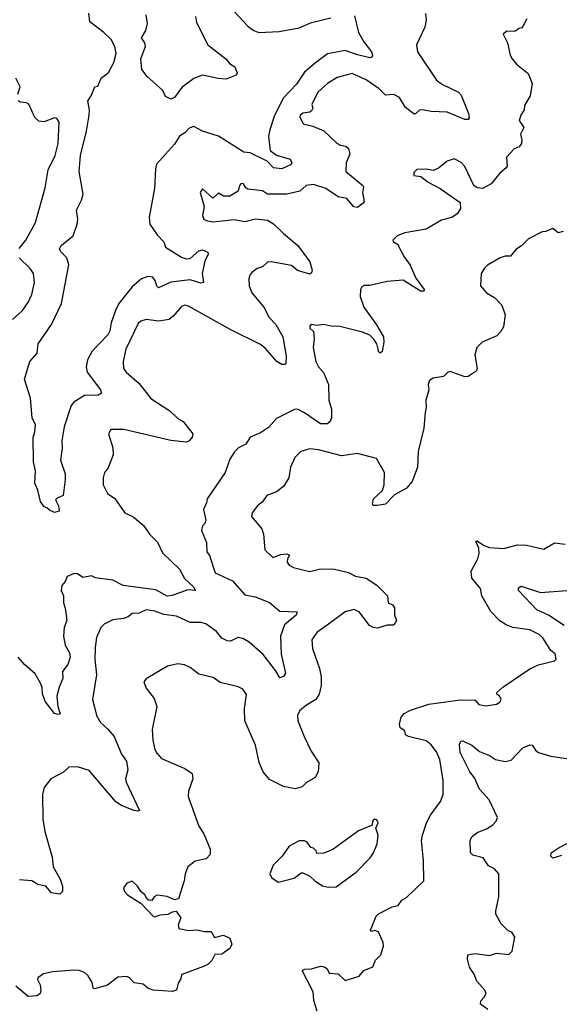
# Model space of a CAD drawing. Extents: x 1690054 to 1842981, y 782881 to 914114.
# Tile 534 of 656: x 1822296 to 1825362, y 819464 to 825057. Entities that reach past the tile are written whole.
import ezdxf

# ---------------------------------------------------------------- set-up
doc = ezdxf.new("R2010")
doc.units = 0

msp = doc.modelspace()

# ---------------------------------------------------------------- linework, layer by layer
at = {"layer": '0CON10XD'}
for points in [[(1823515, 825104), (1823595, 825018.6), (1823627.5, 824995), (1823655, 824984.5), (1823770.7, 824989.3), (1823885, 825010.4), (1823955, 825040.4), (1824065, 825067.9)], [(1824198.6, 825078.6), (1824222.1, 824985), (1824251.2, 824931.2), (1824295.8, 824875), (1824301.2, 824855), (1824296.7, 824845), (1824285, 824841.4), (1824215, 824857.3), (1824145, 824882), (1824045, 824863.5), (1823977.8, 824812.2), (1823915, 824759.7), (1823869.4, 824690.6), (1823796.1, 824613.9), (1823741.7, 824508.3), (1823715.2, 824424.8), (1823710.6, 824395), (1823720, 824315), (1823755, 824287.3), (1823832.5, 824265), (1823843.3, 824245), (1823835, 824232), (1823785, 824209.4), (1823738.9, 824215), (1823703.1, 824253.1), (1823605, 824300.3), (1823570, 824305), (1823425, 824395.8), (1823335, 824424.5), (1823285, 824450.5), (1823258.6, 824441.4), (1823235, 824414.3), (1823204.7, 824395.3), (1823175, 824350.6), (1823074.3, 824235.7), (1823067.4, 824207.4), (1823062.4, 824097.6), (1823032.9, 823935), (1823035.6, 823895), (1823077.1, 823835), (1823115.9, 823795.9), (1823124.8, 823764.8), (1823215, 823707.5), (1823245, 823698.7), (1823265, 823700.8), (1823315, 823743.5), (1823335, 823750.6), (1823365.7, 823735.7), (1823368, 823725), (1823347.8, 823685), (1823333.8, 823616.2), (1823340.8, 823565), (1823325, 823560.4), (1823265, 823578.7), (1823155, 823567.1), (1823085, 823534.3), (1823075, 823543.8), (1823065.5, 823575), (1823052, 823595), (1823025, 823598.7), (1822988.9, 823585), (1822935, 823540.4), (1822860, 823445), (1822840, 823405), (1822816.7, 823335), (1822809.4, 823290.6), (1822796.4, 823266.4), (1822707.8, 823175), (1822680.9, 823125), (1822674.5, 823085), (1822679.4, 823055), (1822755, 822953.8), (1822760.8, 822935), (1822745, 822923.3), (1822665, 822922.8), (1822603.3, 822885), (1822589.2, 822865), (1822548.4, 822745), (1822535.4, 822665), (1822537.4, 822622.6), (1822528.6, 822555), (1822555, 822476.7), (1822555.4, 822444.6), (1822542.5, 822355), (1822505, 822337.5), (1822500.7, 822329.3), (1822516.7, 822295), (1822520, 822265), (1822495, 822257.5), (1822465, 822270), (1822450, 822285), (1822435, 822290), (1822415, 822320), (1822400, 822385), (1822382, 822425), (1822386.1, 822495), (1822375.4, 822545), (1822373.7, 822686.3), (1822383.1, 822715), (1822385.7, 822755), (1822366.3, 822796.3), (1822357.9, 822907.9), (1822323.1, 823015), (1822354.4, 823115), (1822395, 823163.3), (1822402.2, 823215), (1822476.2, 823325), (1822533.1, 823445), (1822574.6, 823665), (1822563.5, 823705), (1822529.3, 823739.3), (1822522.2, 823755), (1822532.2, 823775), (1822600.1, 823829.9), (1822623.6, 823895), (1822627.1, 823925), (1822620, 823975), (1822648.3, 824031.7), (1822656.4, 824066.4), (1822634.6, 824195), (1822641.6, 824285), (1822676.1, 824423.9), (1822691.4, 824515), (1822692.9, 824545), (1822682.9, 824597.1), (1822702, 824625), (1822723.3, 824675), (1822740, 824680), (1822759.2, 824725), (1822801.8, 824758.2), (1822830.9, 824815), (1822844.5, 824865), (1822837.7, 824905), (1822815.4, 824945), (1822773.6, 824985), (1822694.6, 825044.6), (1822690, 825095)], [(1823294.6, 825075), (1823300.6, 825040.6), (1823366.2, 824915), (1823468, 824835), (1823488.8, 824808.8), (1823519.5, 824789.5), (1823532.5, 824755), (1823527, 824743), (1823469.7, 824720.3), (1823423.1, 824723.1), (1823335, 824742), (1823285, 824722.5), (1823217.9, 824672.1), (1823175.6, 824615), (1823155, 824605.5), (1823125, 824621.8), (1823110, 824655), (1823020, 824735), (1822991.1, 824775), (1822984.1, 824835), (1823010.7, 824905), (1823007.3, 824925), (1822987.9, 824955), (1823013.8, 824996.2), (1823022, 825035), (1823015.8, 825085)], [(1824602.1, 825092.1), (1824605.6, 825055), (1824598.1, 825015), (1824550.8, 824915), (1824557.1, 824875), (1824663.7, 824713.7), (1824699.2, 824689.2), (1824790, 824645), (1824805, 824628.8), (1824845.6, 824525), (1824849.4, 824500.6), (1824845, 824491.2), (1824825, 824489.5), (1824725, 824531.4), (1824635, 824536.5), (1824585, 824546), (1824567.3, 824542.7), (1824545, 824523.1), (1824535, 824522.9), (1824488.3, 824558.3), (1824455, 824614.4), (1824422.4, 824632.4), (1824375, 824628.8), (1824339.2, 824665), (1824265, 824715.4), (1824185, 824752.2), (1824100.5, 824729.5), (1824045, 824694.3), (1823991.1, 824645), (1823956.9, 824575), (1823961.9, 824555), (1823955, 824539.4), (1823945, 824532.1), (1823905, 824526.4), (1823890.6, 824515), (1823887.8, 824505), (1823907.1, 824465), (1823962, 824452), (1824025.3, 824425.3), (1824095, 824359.2), (1824117.5, 824345), (1824149.1, 824339.1), (1824164.3, 824325), (1824171.5, 824295), (1824150.8, 824245), (1824148.9, 824195), (1824246.7, 824115), (1824250, 824105), (1824243.3, 824075), (1824253.3, 824025), (1824247.5, 824015), (1824215, 823990), (1824195, 823993.3), (1824155, 824042), (1824105, 824050), (1824035, 824098.1), (1823965, 824121.4), (1823924.6, 824115.4), (1823887.3, 824082.7), (1823813.3, 824066.7), (1823705, 824065.7), (1823675.7, 824085.7), (1823592.5, 824095), (1823581.7, 824101.7), (1823568, 824125), (1823555, 824127.1), (1823544.3, 824115), (1823537.1, 824082.9), (1823490, 824055), (1823454.6, 824054.6), (1823425, 824072), (1823394, 824044), (1823335, 824096.2), (1823321.8, 824075), (1823344.3, 823995.7), (1823334.5, 823944.5), (1823343.2, 823923.2), (1823355, 823915.8), (1823395, 823908.5), (1823515, 823921.4), (1823575, 823910.5), (1823636.3, 823926.3), (1823705, 823919.2), (1823738.3, 823898.3), (1823795, 823842.5), (1823876.9, 823775), (1823945, 823680.8), (1823957.5, 823635), (1823955, 823620), (1823945, 823610.8), (1823875, 823631.5), (1823862.7, 823642.7)], [(1825177, 825063), (1825163, 825033)], [(1825163, 825033), (1825149.3, 825010.7), (1825133, 825007), (1825120, 824995), (1825105, 824990), (1825065, 824992.5), (1825042.5, 824975), (1825067.5, 824925), (1825083.3, 824855), (1825093.8, 824835), (1825120, 824805), (1825185, 824751.2), (1825207.5, 824695), (1825196.2, 824625), (1825165, 824570), (1825162.5, 824545), (1825143.3, 824515), (1825133.8, 824485), (1825160, 824445), (1825142.5, 824407.5), (1825150, 824375), (1825147, 824353), (1825134.1, 824335.9), (1825105, 824323.3), (1825063, 824277), (1825066, 824225), (1825061.2, 824215), (1825025, 824185.6), (1824975, 824124.4), (1824925, 824098), (1824895, 824102), (1824876.2, 824115), (1824825, 824223.3), (1824805, 824246.2), (1824765, 824267.5), (1824725, 824253.3), (1824676.1, 824213.9), (1824645, 824200), (1824605, 824207.5), (1824553, 824207), (1824535, 824190), (1824535, 824172.5), (1824576.2, 824166.2), (1824617.5, 824135), (1824685, 824097.5), (1824798.7, 824018.7), (1824801.1, 823985), (1824784.6, 823955.4), (1824755, 823935.6), (1824692.1, 823917.9), (1824605, 823867.8), (1824485, 823845.8), (1824440.5, 823829.5), (1824416.7, 823805), (1824420, 823795), (1824442.3, 823782.3), (1824480.3, 823710.3), (1824515, 823663.3), (1824548, 823588), (1824593.8, 823525), (1824592.5, 823515), (1824573.8, 823515), (1824475, 823577.5), (1824385, 823569.4), (1824285, 823546.7), (1824253.6, 823546.4), (1824240.7, 823539.3), (1824232.5, 823525), (1824231.2, 823485), (1824252.5, 823425), (1824324.5, 823324.5), (1824362.5, 823255), (1824366, 823225), (1824355, 823172.5), (1824345, 823163.3), (1824335, 823172.5), (1824332.5, 823185), (1824326, 823215), (1824307.1, 823245), (1824285, 823264.3), (1824245, 823282.9), (1824115, 823314.6), (1824066.5, 823316.5), (1824023.9, 823326.1), (1823985, 823320), (1823952.5, 823325), (1823944.7, 823315.3), (1823945.6, 823305), (1823966.2, 823285), (1823970, 823245), (1823964.1, 823195.9), (1823979.5, 823115), (1823994.4, 823085), (1824023.1, 823053.1), (1824051.8, 822985), (1824052.2, 822895), (1824068.6, 822845), (1824067.3, 822795), (1824060.9, 822775), (1824045, 822760.7), (1824005, 822761.7), (1823914.7, 822824.7), (1823875, 822844.4), (1823856.9, 822843.1), (1823755, 822792.5), (1823709.6, 822740.4), (1823665, 822710.8), (1823605, 822685.8), (1823582, 822645), (1823540, 822625), (1823517, 822603), (1823489.7, 822560.3), (1823464.3, 822485), (1823360.8, 822335), (1823358.3, 822311.7), (1823340, 822275), (1823354, 822215), (1823348, 822195), (1823335, 822182.5), (1823328.9, 822155), (1823357.6, 822087.6), (1823360, 822035), (1823374.3, 822014.3), (1823407.1, 821915), (1823505, 821870), (1823575, 821790), (1823635, 821778.8), (1823715, 821746.4), (1823775, 821697.7), (1823873, 821693), (1823867.5, 821675), (1823800.5, 821619.5), (1823778.5, 821555), (1823782.4, 821452.4), (1823806.9, 821345), (1823794.6, 821325.4), (1823775, 821319.2), (1823750.6, 821360.6), (1823680.6, 821450.6), (1823600.8, 821520.8), (1823565, 821541.2), (1823535, 821547.5), (1823495, 821526.9), (1823475, 821528.9), (1823445, 821544.4), (1823415, 821581.1), (1823353.3, 821625), (1823325, 821632.2), (1823265, 821632.9), (1823187.8, 821667.8), (1823115, 821678.2), (1823065, 821696.8), (1823015, 821703.8), (1822975, 821686.1), (1822935, 821683.1), (1822912, 821665), (1822886.7, 821655), (1822825, 821647.8), (1822776.1, 821623.9), (1822756.9, 821605), (1822732.2, 821547.8), (1822725, 821490), (1822722.4, 821425), (1822732.2, 821335), (1822710.4, 821195), (1822721.2, 821151.2), (1822731.9, 821105), (1822755, 821063.8), (1822797.2, 821027.2), (1822832.7, 820985), (1822874.4, 820885), (1822902.5, 820845), (1822910.8, 820795), (1822896.9, 820745), (1822900.5, 820725), (1822976.7, 820565), (1822965, 820560.8), (1822945, 820565.6), (1822875, 820593.8), (1822843.2, 820613.2), (1822691.9, 820791.9), (1822625, 820811.9), (1822575, 820810), (1822545, 820783.1), (1822473.3, 820745), (1822434.5, 820695.5), (1822425.7, 820655.7), (1822426.9, 820515), (1822439.4, 820445), (1822480.5, 820299.5), (1822486.2, 820245), (1822525.7, 820175), (1822538.6, 820135), (1822538.8, 820105), (1822525, 820090), (1822476.4, 820096.4), (1822445, 820134.3), (1822400, 820145), (1822364.4, 820164.4), (1822295, 820170.8)], [(1822285.6, 824635), (1822298.6, 824675), (1822273.8, 824725)], [(1822292.4, 823757.6), (1822331.4, 823805), (1822386, 823905), (1822441.4, 824101.4), (1822458.9, 824205), (1822497.8, 824285), (1822515.5, 824354.5), (1822521.2, 824475), (1822506.7, 824495), (1822495, 824498.8), (1822435, 824477.5), (1822405, 824480), (1822382.5, 824502.5), (1822347.6, 824577.6), (1822335, 824585.7), (1822298.6, 824588.6), (1822287.1, 824597.1)], [(1825385, 823854), (1825355, 823846.2), (1825325, 823871.2), (1825285, 823853.3), (1825265, 823852.5), (1825188.1, 823811.9), (1825147.9, 823772.1), (1825115, 823751.2), (1825085, 823713.8), (1825055, 823713.3), (1825026.1, 823703.9), (1824955, 823662), (1824935.7, 823644.3), (1824918, 823615), (1824914.3, 823545), (1824948, 823505), (1824995, 823479.4), (1825035, 823436), (1825055, 823380), (1825045, 823313.3), (1825030.8, 823285), (1825008.2, 823261.8), (1824923.8, 823225), (1824894.5, 823195.5), (1824883.2, 823153.2), (1824896.2, 823075), (1824890, 823060), (1824845, 823030), (1824825, 823028.8), (1824741.7, 823058.3), (1824726.4, 823053.6), (1824705, 823031.2), (1824645, 823020.8), (1824625, 823008), (1824618.1, 822985), (1824620.8, 822955), (1824604.4, 822895.6), (1824606.7, 822855), (1824599.4, 822825), (1824593, 822737), (1824560.8, 822605), (1824556, 822515), (1824525.5, 822434.5), (1824494.3, 822395.7), (1824425, 822358), (1824375, 822305.8), (1824326.7, 822296.7), (1824305, 822297.5), (1824300, 822305), (1824306.7, 822335), (1824357.2, 822382.8), (1824367.1, 822415), (1824369.4, 822485), (1824324.2, 822564.2), (1824215, 822593.3), (1824125, 822580), (1823995, 822614.4), (1823945, 822620), (1823893.3, 822605), (1823859.7, 822570.3), (1823835.8, 822515), (1823825.8, 822455), (1823796, 822405), (1823755, 822374.3), (1823700, 822355), (1823675, 822318.8), (1823646.7, 822295), (1823617.8, 822255), (1823613.5, 822235), (1823672, 822165), (1823680.8, 822135), (1823690, 822045), (1823735, 822002.5), (1823780.5, 822019.5), (1823815, 822022.9), (1823830, 822015), (1823817.8, 821995), (1823815.7, 821975), (1823828.3, 821958.3), (1823852.5, 821945), (1823942.5, 821922.5), (1824005, 821938.1), (1824085, 821936.5), (1824165, 821917.5), (1824205, 821895.7), (1824265, 821885.4), (1824326, 821845), (1824386.2, 821785), (1824390.8, 821745), (1824415, 821733.3), (1824426.1, 821716.1), (1824426.4, 821676.4), (1824436.7, 821645), (1824421.7, 821618.3), (1824385, 821616.7), (1824328.8, 821601.2), (1824305, 821603.5), (1824284.4, 821615), (1824225, 821693.1), (1824195, 821706.5), (1824145, 821692.9), (1824065, 821633.1), (1823985, 821575.6), (1823956.9, 821535), (1823960, 821485), (1824000.7, 821370.7), (1824008.5, 821325), (1824008.5, 821275), (1823997.5, 821225), (1823978.6, 821195), (1823926.2, 821163.8), (1823887.8, 821132.2), (1823875.5, 821105), (1823876.5, 821075), (1823911.8, 820985), (1823951.7, 820901.7), (1823996.2, 820835), (1823992.5, 820785), (1823975, 820752.5), (1823925, 820723.3), (1823900.9, 820699.1), (1823862.1, 820687.9), (1823795, 820701.9), (1823715, 820741.2), (1823679.2, 820785), (1823657.8, 820837.8), (1823635.5, 820935), (1823575.7, 821075), (1823573.5, 821145)], [(1822256, 823354), (1822311.9, 823405), (1822345.6, 823455), (1822364.5, 823495.5), (1822380, 823565), (1822375.6, 823615), (1822355, 823644.2), (1822293.1, 823705)], [(1823862.7, 823642.7), (1823840.7, 823660.7), (1823725, 823680.8), (1823705, 823679.2), (1823675, 823654), (1823645, 823643.8), (1823615, 823620.8), (1823603.7, 823606.3), (1823598.1, 823585), (1823600, 823545), (1823614.4, 823505), (1823684.4, 823425), (1823714.4, 823365), (1823752.2, 823325), (1823791.2, 823255), (1823809.5, 823145), (1823809.2, 823105), (1823802.5, 823097.5), (1823785, 823098.9), (1823758.1, 823115), (1823691.5, 823191.5), (1823665, 823211.8), (1823496.7, 823295), (1823255, 823430), (1823235, 823435.7), (1823215, 823427.5), (1823167.8, 823372.2), (1823145.3, 823354.7), (1823087.5, 823345), (1823015, 823353.3), (1822985, 823344.4), (1822969.5, 823330.5), (1822900, 823185), (1822883.3, 823115), (1822886.6, 823076.6), (1822902, 823055), (1822975, 822991.2), (1823040.6, 822905), (1823149.2, 822835), (1823195, 822791.2), (1823224.2, 822774.2), (1823280, 822705), (1823276.7, 822685), (1823260, 822665), (1823245, 822658), (1823155, 822666.2), (1822888.3, 822728.3), (1822815, 822730), (1822800, 822705), (1822826.2, 822625), (1822828, 822585), (1822798.5, 822511.5), (1822777.5, 822485), (1822770.8, 822455), (1822771.4, 822415), (1822795, 822366.2), (1822836.5, 822336.5), (1822893.8, 822255), (1822945, 822231.2), (1823001.7, 822181.7), (1823034, 822135), (1823078.7, 822088.7), (1823108.3, 822028.3), (1823203.8, 821935), (1823232.6, 821882.6), (1823284, 821835), (1823295.7, 821814.3), (1823251.3, 821818.7), (1823163.3, 821786.7), (1823135, 821783.1), (1823069, 821819), (1822885, 821843.1), (1822825, 821872.9), (1822727.3, 821887.3), (1822705, 821897.5), (1822655, 821887.5), (1822625, 821909.2), (1822605, 821911.4), (1822565.7, 821894.3), (1822554, 821865), (1822536.5, 821843.5), (1822531.9, 821815), (1822544.4, 821784.4), (1822545.6, 821745), (1822555.6, 821715), (1822564, 821645), (1822549.4, 821605), (1822544.4, 821554.4), (1822554.6, 821504.6), (1822580, 821460), (1822583.5, 821435), (1822570.6, 821395), (1822539.2, 821355), (1822540.8, 821315), (1822520, 821265), (1822508, 821215), (1822512.1, 821155), (1822525.8, 821114.2), (1822515, 821109.2), (1822495, 821115.7), (1822442.5, 821182.5), (1822426.5, 821225), (1822423.5, 821263.5), (1822415, 821288), (1822385, 821341.5), (1822323.3, 821393.3), (1822287.5, 821435)], [(1823986.7, 819425), (1823966.7, 819485), (1823964, 819535), (1823900.8, 819655), (1823915.7, 819664.3), (1823955, 819665.7), (1824005, 819680.8), (1824027.3, 819677.3), (1824043.8, 819665), (1824055, 819640), (1824105, 819636.2), (1824145, 819599.2), (1824225, 819624), (1824252.5, 819655), (1824303, 819677), (1824317.5, 819715), (1824348.8, 819745), (1824364.3, 819795), (1824361.4, 819815), (1824335.8, 819875), (1824315, 819882.5), (1824295, 819877.5), (1824290, 819885), (1824322.5, 819965), (1824335, 819978), (1824412.1, 820017.9), (1824446, 820025), (1824468, 820055), (1824495, 820071.2), (1824592.5, 820165), (1824590.9, 820280.9), (1824580, 820395), (1824584.4, 820425), (1824607.5, 820495), (1824631.1, 820538.9), (1824687.1, 820615), (1824701.9, 820655), (1824702.9, 820735), (1824682.7, 820855), (1824665, 820898.5), (1824635, 820938.2), (1824605, 820960.8), (1824505.5, 820985.5), (1824488, 820995), (1824485, 821017.5), (1824458.8, 821035), (1824454.2, 821055), (1824464.4, 821095.6), (1824481.2, 821115), (1824516.7, 821135), (1824621.9, 821168.1), (1824785, 821190.6), (1824883, 821193), (1824905, 821167.5), (1824945, 821160), (1825005, 821168.8), (1825025, 821180), (1825031.2, 821195), (1825025, 821212.5), (1825007.5, 821225), (1825007.5, 821235), (1825041.2, 821265), (1825195, 821369.2), (1825245, 821392), (1825335, 821414.5), (1825344.2, 821425), (1825338.1, 821455), (1825314.6, 821474.6), (1825269.4, 821545), (1825248.1, 821565), (1825195, 821590.9), (1825098, 821605), (1825059.7, 821619.7), (1825025, 821642.1), (1824973.2, 821695), (1824922.2, 821785), (1824914.3, 821825), (1824865.7, 821885), (1824861.1, 821925), (1824899.4, 821995), (1824906.5, 822025), (1824905.5, 822055.5), (1824887.5, 822095), (1824895, 822097.5), (1824931.2, 822071.2), (1824965, 822057.9), (1825046.5, 822053.5), (1825124.6, 822074.6), (1825175, 822071.5), (1825275, 822050), (1825335, 822086.2), (1825395, 822078)], [(1825390, 821615), (1825300, 821675), (1825235, 821704.4), (1825130.6, 821815), (1825130.7, 821829.3), (1825145, 821840), (1825255, 821803.1), (1825404.3, 821814.3)], [(1823573.5, 821145), (1823584.1, 821224.1), (1823565, 821253.8), (1823537, 821267), (1823435, 821292.5), (1823395, 821320.8), (1823315, 821340), (1823265, 821378), (1823232.3, 821392.3), (1823195, 821398), (1823136.1, 821383.9), (1823015, 821312.5), (1823002.5, 821295), (1823015, 821260), (1823060.7, 821200.7), (1823076.2, 821155), (1823049.4, 821025), (1823051.9, 820965), (1823065, 820911.2), (1823075, 820890), (1823101.1, 820861.1), (1823235, 820804.2), (1823276.7, 820775), (1823280.8, 820745), (1823255.7, 820675), (1823254.3, 820645), (1823314.5, 820475), (1823341.7, 820431.7), (1823379.4, 820345), (1823378.6, 820315), (1823355, 820290), (1823293.8, 820276.2), (1823252, 820245), (1823235.8, 820205), (1823231.2, 820165), (1823198, 820062), (1823175, 820057.5), (1823135, 820076.7), (1823077, 820083), (1823060, 820075), (1823047, 820053), (1823030, 820055), (1823020.7, 820060.7), (1823007.5, 820085), (1822983.8, 820103.8), (1822965.7, 820135.7), (1822935, 820162.5), (1822905, 820152.5), (1822886.7, 820125), (1822892, 820105), (1822908.8, 820085), (1822986, 820036), (1823055, 819963.8), (1823065, 819960), (1823095, 819971.2), (1823140, 819975), (1823165, 819990), (1823185, 819992.5), (1823212.5, 819955), (1823196.7, 819915), (1823200, 819895), (1823255, 819883.8), (1823305, 819886.2), (1823345, 819876.7), (1823385, 819877.5), (1823403, 819843), (1823455, 819856), (1823489.7, 819839.7), (1823502.5, 819805), (1823490, 819780), (1823445, 819748), (1823405, 819746.7), (1823387.7, 819712.3), (1823365, 819690), (1823340.8, 819679.2), (1823217, 819633), (1823210, 819605), (1823196.2, 819583.8), (1823187.5, 819545), (1823163.9, 819536.1), (1823055, 819544), (1823025, 819555.8), (1822997.6, 819577.6), (1822945.8, 819585.8), (1822920, 819615), (1822905, 819622.5), (1822853, 819617), (1822795, 819572), (1822722, 819552), (1822713.3, 819555), (1822707.7, 819587.7), (1822685.8, 819625), (1822665, 819644), (1822635, 819655.8), (1822605, 819658), (1822485, 819648), (1822432.3, 819637.7), (1822400, 819615), (1822397.5, 819605), (1822412.5, 819575), (1822416.7, 819545), (1822412.5, 819525), (1822395, 819512.5), (1822345, 819507.5), (1822275, 819566.7)], [(1824956, 819435), (1824913.8, 819465), (1824916.4, 819483.6), (1824936.1, 819503.9), (1824946.2, 819525), (1824940, 819545), (1824893.8, 819595), (1824879.2, 819635), (1824852, 819675), (1824840.5, 819720.5), (1824842.5, 819745), (1824885, 819751.9), (1824965, 819740.8), (1825005, 819753.8), (1825075, 819746.7), (1825093.9, 819766.1), (1825110, 819845), (1825093, 819873), (1825071.7, 819881.7), (1825031.2, 819921.2), (1825002.5, 819975), (1825001.4, 819995), (1825018.2, 820075), (1825018, 820205), (1824995, 820233.8), (1824960.2, 820250.2), (1824928.8, 820295), (1824871.4, 820311.4), (1824858.6, 820325), (1824856.7, 820395), (1824864.6, 820415.4), (1824895, 820439.2), (1824949.3, 820460.7), (1824985, 820484.2), (1825004, 820505), (1825011.2, 820525), (1824963.1, 820625), (1824909.1, 820685), (1824880, 820750), (1824853.8, 820785), (1824799.6, 820895), (1824795, 820940), (1824802, 820958), (1824815, 820961.2), (1824866, 820935), (1824909.1, 820899.1), (1824965, 820877.1), (1825000, 820855), (1825055, 820842.5), (1825088.9, 820851.1), (1825155, 820920.8), (1825195, 820937.5), (1825208.8, 820935), (1825227.6, 820907.6), (1825245, 820894.3), (1825315, 820872.9), (1825465, 820851.1)], [(1824048.3, 820128.3), (1824095, 820132), (1824208.8, 820215), (1824286.7, 820295), (1824306.7, 820325), (1824326.7, 820375), (1824332.5, 820425), (1824320, 820465), (1824332.5, 820495), (1824325, 820512.5), (1824310, 820515), (1824300, 820505), (1824298.3, 820481.7), (1824221.7, 820448.3), (1824076.1, 820343.9), (1824025, 820323.3), (1823985, 820320), (1823980, 820335), (1823965, 820350), (1823950, 820355), (1823930, 820385), (1823915, 820392.5), (1823885, 820392.5), (1823827, 820363), (1823786.7, 820305), (1823736.7, 820255), (1823716.7, 820205), (1823727.5, 820185), (1823765, 820157.5), (1823855, 820180), (1823895, 820210), (1823905, 820210), (1823945, 820192.5), (1823972.5, 820165), (1824016.1, 820136.1), (1824048.3, 820128.3)], [(1825375, 820310), (1825325, 820293.3), (1825313.3, 820305), (1825316.2, 820325), (1825362, 820355), (1825415, 820380.9)]]:
    msp.add_lwpolyline(points, dxfattribs=at)

doc.saveas('drawing.dxf')
